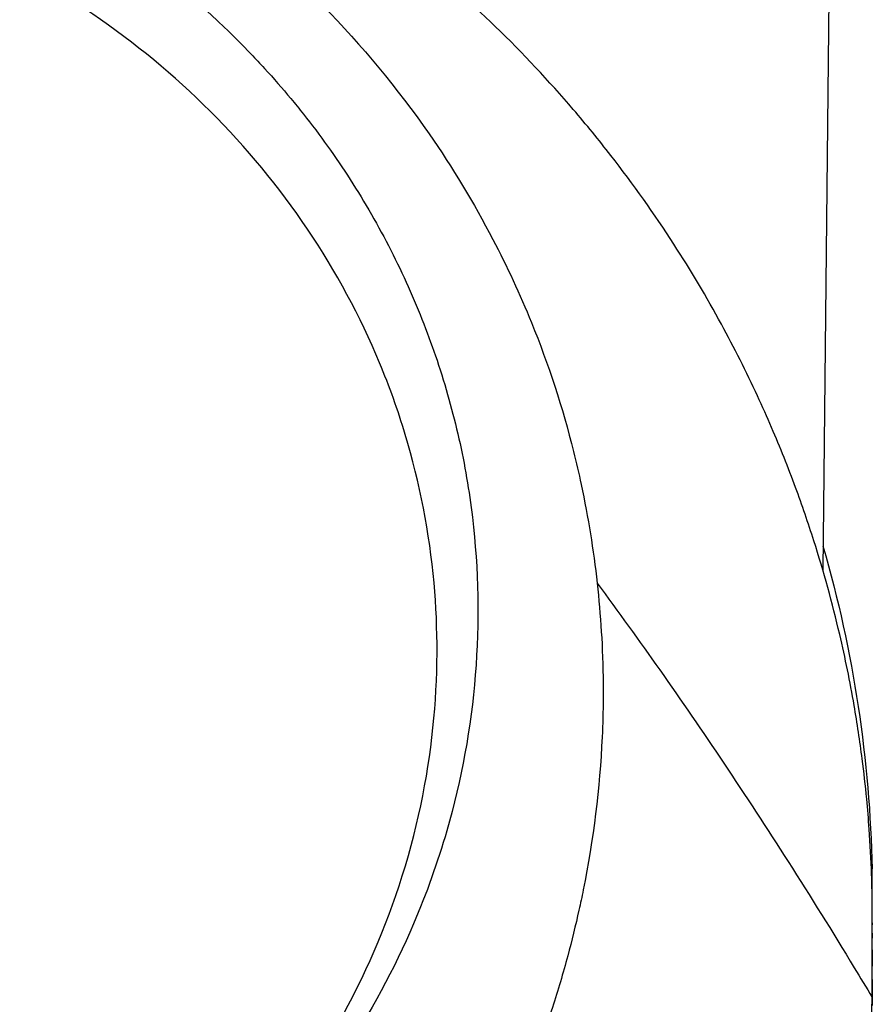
# Model space of a CAD drawing. Header units: millimetres. Extents: x 0 to 4378, y 0 to 2376.
# Tile 619 of 656: x 2264 to 2292, y 1756 to 1788. Entities that reach past the tile are written whole.
import ezdxf

# ---------------------------------------------------------------- set-up
doc = ezdxf.new("R2010")
doc.units = ezdxf.units.MM
doc.header["$LTSCALE"] = 0.2

# ---------------------------------------------------------------- blocks, each defined once
blk = doc.blocks.new('A$C1d6742d2')
for p, q in [((39.525, 1307.501), (39.128, 1270.411)), ((40.73, 1259.005), (40.73, 1259.166)), ((40.73, 1258.939), (40.73, 1259.1)), ((39.441, 1258.711), (39.441, 1258.707)), ((39.485, 1258.636), (39.485, 1258.64)), ((40.73, 1258.666), (40.73, 1258.505)), ((40.73, 1257.17), (40.73, 1257.331)), ((40.708, 1256.624), (40.708, 1256.625)), ((40.713, 1256.617), (40.713, 1256.616))]:
    blk.add_line(p, q)
for radius, start, end in [(35.75, 11.1744, 11.1836), (36.721, 7.8036, 7.8137), (39, 1.374, 1.3811)]:
    blk.add_arc((0, 1258.5), radius, start, end)
for start_param, end_param in [(6.283185, 6.505258), (6.269103, 6.283185)]:
    blk.add_ellipse((39.722, 1260.724), major_axis=(1, 0.02), ratio=0.706623, start_param=start_param, end_param=end_param)
for points, knots in [([(3.068, 1298.403), (4.439, 1298.247), (5.808, 1297.991), (8.47, 1297.324), (9.783, 1296.911), (13.644, 1295.428), (16.08, 1294.136), (19.809, 1291.533), (21.202, 1290.38), (22.656, 1288.959), (22.82, 1288.795), (24.241, 1287.346), (25.385, 1285.965), (27.165, 1283.405), (27.855, 1282.265), (28.928, 1280.21), (29.343, 1279.313), (30.266, 1277.044), (30.722, 1275.648), (31.166, 1273.876), (31.248, 1273.523), (31.438, 1272.63), (31.537, 1272.092), (31.703, 1271.058), (31.779, 1270.514), (31.839, 1269.976)], [0.000007, 0.000007, 0.000007, 0.000007, 0.414147, 0.414147, 0.825596, 0.825596, 1.635283, 1.635283, 2.172697, 2.172697, 2.241989, 2.241989, 2.778153, 2.778153, 3.175709, 3.175709, 3.471349, 3.471349, 3.90974, 3.90974, 4.0185, 4.0185, 4.183321, 4.183321, 4.345382, 4.345382, 4.345382, 4.345382]), ([(40.73, 1259.1), (40.73, 1259.146), (40.73, 1259.192), (40.73, 1259.285), (40.73, 1259.328), (40.729, 1259.467), (40.729, 1259.558), (40.726, 1259.833), (40.722, 1260.016), (40.715, 1260.321), (40.711, 1260.443), (40.69, 1261.053), (40.665, 1261.541), (40.607, 1262.355), (40.58, 1262.68), (40.508, 1263.438), (40.459, 1263.87), (40.33, 1264.879), (40.243, 1265.455), (40.011, 1266.795), (39.856, 1267.559), (39.44, 1269.335), (39.161, 1270.346), (38.659, 1271.922), (38.462, 1272.495), (38.012, 1273.714), (37.754, 1274.361), (37.33, 1275.347), (37.177, 1275.689), (36.659, 1276.807), (36.271, 1277.579), (35.379, 1279.218), (34.866, 1280.081), (33.688, 1281.905), (33.009, 1282.863), (31.891, 1284.3), (31.487, 1284.795), (30.281, 1286.201), (29.441, 1287.098), (27.71, 1288.779), (26.825, 1289.568), (25.075, 1290.991), (24.222, 1291.633), (22.551, 1292.785), (21.744, 1293.302), (19.444, 1294.66), (17.895, 1295.45), (15.436, 1296.507), (14.588, 1296.839), (13.72, 1297.145)], [-7.729648, -7.729648, -7.729648, -7.729648, -7.710504, -7.710504, -7.690789, -7.690789, -7.652093, -7.652093, -7.574425, -7.574425, -7.522637, -7.522637, -7.315411, -7.315411, -7.17738, -7.17738, -6.993343, -6.993343, -6.748053, -6.748053, -6.421028, -6.421028, -5.985136, -5.985136, -5.736513, -5.736513, -5.452629, -5.452629, -5.301136, -5.301136, -4.954648, -4.954648, -4.558543, -4.558543, -4.106132, -4.106132, -3.864825, -3.864825, -3.41035, -3.41035, -2.984812, -2.984812, -2.612361, -2.612361, -2.28635, -2.28635, -1.715459, -1.715459, -1.424487, -1.424487, -1.424487, -1.424487]), ([(3.068, 1295.626), (3.668, 1295.562), (4.265, 1295.48), (5.453, 1295.278), (6.043, 1295.158), (7.802, 1294.745), (8.955, 1294.397), (10.401, 1293.861), (10.72, 1293.737), (11.399, 1293.457), (11.757, 1293.301), (14.956, 1291.83), (17.555, 1290.072), (20.086, 1287.657), (20.372, 1287.371), (20.806, 1286.919), (20.951, 1286.764), (21.386, 1286.288), (21.667, 1285.965), (22.078, 1285.471), (22.214, 1285.303), (22.616, 1284.794), (22.875, 1284.449), (23.38, 1283.743), (23.623, 1283.384), (24.334, 1282.279), (24.772, 1281.517), (25.566, 1279.96), (25.923, 1279.165), (26.39, 1277.966), (26.532, 1277.573), (26.943, 1276.345), (27.18, 1275.499), (27.561, 1273.803), (27.705, 1272.959), (28.21, 1268.728), (27.932, 1265.275), (26.684, 1260.957), (26.325, 1259.953), (25.276, 1257.502), (24.509, 1256.083), (23.172, 1254.068), (22.696, 1253.416), (21.684, 1252.156), (21.147, 1251.545), (20.583, 1250.962)], [0.000007, 0.000007, 0.000007, 0.000007, 0.181296, 0.181296, 0.36259, 0.36259, 0.725449, 0.725449, 0.829256, 0.829256, 0.94777, 0.94777, 1.897123, 1.897123, 2.023549, 2.023549, 2.087146, 2.087146, 2.219428, 2.219428, 2.286205, 2.286205, 2.420452, 2.420452, 2.555207, 2.555207, 2.82874, 2.82874, 3.100813, 3.100813, 3.232046, 3.232046, 3.509604, 3.509604, 3.78222, 3.78222, 4.864201, 4.864201, 5.199734, 5.199734, 5.702448, 5.702448, 5.953638, 5.953638, 6.20439, 6.20439, 6.20439, 6.20439]), ([(20.255, 1251.265), (21.01, 1252.113), (22.192, 1253.547), (24.189, 1256.984), (24.9, 1258.567), (26.59, 1263.69), (26.831, 1267.06), (26.422, 1271.609), (26.112, 1273.213), (25.401, 1275.566), (25.124, 1276.337), (23.552, 1280.116), (21.686, 1282.879), (17.01, 1287.542), (14.253, 1289.42), (9.899, 1291.359), (8.544, 1291.842), (6.043, 1292.526), (4.914, 1292.762), (2.968, 1293.049), (2.15, 1293.135), (0.896, 1293.206), (0.455, 1293.219), (0.009, 1293.219)], [-5.832325, -5.832325, -5.832325, -5.832325, -5.274421, -5.274421, -4.846437, -4.846437, -3.928454, -3.928454, -3.418934, -3.418934, -3.165574, -3.165574, -2.150485, -2.150485, -1.152487, -1.152487, -0.72343, -0.72343, -0.378701, -0.378701, -0.13356, -0.13356, -0.000001, -0.000001, -0.000001, -0.000001]), ([(31.839, 1269.976), (31.945, 1268.942), (32.025, 1267.918), (32.034, 1266.566), (32.034, 1266.41), (32.03, 1265.84), (32.019, 1265.425), (31.922, 1263.353), (31.717, 1261.704), (31.345, 1259.849), (31.299, 1259.632), (31.141, 1258.92), (31.02, 1258.429), (30.737, 1257.377), (30.572, 1256.823), (30.187, 1255.638), (29.964, 1255.013), (27.747, 1249.308), (24.663, 1244.796), (21.131, 1241.122)], [0.000289, 0.000289, 0.000289, 0.000289, 0.320756, 0.320756, 0.362402, 0.362402, 0.47349, 0.47349, 0.917838, 0.917838, 0.976896, 0.976896, 1.112143, 1.112143, 1.266805, 1.266805, 1.443098, 1.443098, 2.892096, 2.892096, 2.892096, 2.892096]), ([(31.839, 1269.976), (32.518, 1269.058), (33.191, 1268.124), (34.555, 1266.188), (35.245, 1265.184), (36.63, 1263.119), (37.325, 1262.057), (38.733, 1259.853), (39.445, 1258.71), (40.34, 1257.236), (40.533, 1256.917), (40.725, 1256.596)], [0.0000003, 0.0000003, 0.0000003, 0.0000003, 0.2202609, 0.2202609, 0.4494903, 0.4494903, 0.6850729, 0.6850729, 0.9320106, 0.9320106, 1, 1, 1, 1]), ([(40.729, 1260.26), (40.729, 1260.29), (40.726, 1260.32), (40.72, 1260.35), (40.719, 1260.357), (40.717, 1260.363), (40.716, 1260.37), (40.715, 1260.374), (40.714, 1260.378), (40.713, 1260.382)], [0, 0, 0, 0, 0.1019289, 0.1019289, 0.1019289, 0.125, 0.125, 0.125, 0.1378655, 0.1378655, 0.1378655, 0.1378655]), ([(40.73, 1259.198), (40.73, 1259.357), (40.73, 1259.516), (40.73, 1259.675), (40.73, 1259.677), (40.73, 1259.679), (40.73, 1259.68)], [0.6158109, 0.6158109, 0.6158109, 0.6158109, 0.8908009, 0.8908009, 0.8908009, 0.8936778, 0.8936778, 0.8936778, 0.8936778]), ([(40.73, 1258.666), (40.73, 1258.722), (40.73, 1258.777), (40.73, 1258.833), (40.73, 1258.908), (40.73, 1258.982), (40.73, 1259.057), (40.73, 1259.071), (40.73, 1259.086), (40.73, 1259.1)], [0, 0, 0, 0, 0.3844854, 0.3844854, 0.3844854, 0.8996816, 0.8996816, 0.8996816, 1, 1, 1, 1]), ([(40.725, 1256.596), (40.726, 1256.668), (40.727, 1256.742), (40.728, 1256.817), (40.728, 1256.854), (40.729, 1256.891), (40.729, 1256.928), (40.729, 1256.966), (40.729, 1257.005), (40.73, 1257.044), (40.73, 1257.122), (40.73, 1257.199), (40.73, 1257.273), (40.73, 1257.303), (40.73, 1257.333), (40.73, 1257.362), (40.73, 1257.407), (40.73, 1257.45), (40.73, 1257.491), (40.73, 1257.542), (40.73, 1257.589), (40.73, 1257.631), (40.73, 1257.69), (40.73, 1257.745), (40.73, 1257.797), (40.73, 1257.846), (40.73, 1257.893), (40.73, 1257.938), (40.73, 1258.039), (40.73, 1258.132), (40.73, 1258.231), (40.73, 1258.281), (40.73, 1258.331), (40.73, 1258.386), (40.73, 1258.469), (40.73, 1258.561), (40.73, 1258.666)], [-0.3053506, -0.3053506, -0.3053506, -0.3053506, -0.2812993, -0.2812993, -0.2812993, -0.2695389, -0.2695389, -0.2695389, -0.2571259, -0.2571259, -0.2571259, -0.2318686, -0.2318686, -0.2318686, -0.2214728, -0.2214728, -0.2214728, -0.2054105, -0.2054105, -0.2054105, -0.1855765, -0.1855765, -0.1855765, -0.1580471, -0.1580471, -0.1580471, -0.1316959, -0.1316959, -0.1316959, -0.0734957, -0.0734957, -0.0734957, -0.0446243, -0.0446243, -0.0446243, 0, 0, 0, 0]), ([(40.73, 1257.698), (40.73, 1257.82), (40.73, 1257.942), (40.73, 1258.211), (40.73, 1258.358), (40.73, 1258.505)], [0.3815412, 0.3815412, 0.3815412, 0.3815412, 0.6621397, 0.6621397, 1, 1, 1, 1]), ([(40.731, 1258.131), (40.731, 1258.07), (40.731, 1258.021), (40.731, 1257.935), (40.731, 1257.827), (40.73, 1257.672), (40.73, 1257.638), (40.73, 1257.605)], [-7.3911298, -7.3911298, -7.3911298, -7.3911298, -7.3052325, -7.3052325, -7.2534401, -7.2534401, -7.2391513, -7.2391513, -7.2391513, -7.2391513]), ([(40.73, 1257.17), (40.73, 1257.035), (40.73, 1256.901), (40.729, 1256.766), (40.728, 1256.621), (40.726, 1256.476), (40.724, 1256.331)], [0.035359, 0.035359, 0.035359, 0.035359, 0.5016036, 0.5016036, 0.5016036, 1, 1, 1, 1]), ([(-0.055, 1217.046), (3.153, 1217.048), (6.319, 1217.399), (12.401, 1218.802), (15.239, 1219.819), (20.493, 1222.339), (22.901, 1223.845), (27.175, 1227.125), (29.084, 1228.926), (34.126, 1234.669), (36.566, 1238.892), (39.822, 1247.581), (40.655, 1252.082), (40.725, 1256.596)], [0, 0, 0, 0, 0.125, 0.125, 0.25, 0.25, 0.375, 0.375, 0.5, 0.5, 0.75, 0.75, 1, 1, 1, 1])]:
    blk.add_open_spline(points, degree=3, knots=knots)
for points in [[(39.136, 1271.186), (40.127, 1267.757), (40.652, 1264.244), (40.722, 1260.744)], [(40.73, 1259.865), (40.73, 1259.997), (40.73, 1260.128), (40.729, 1260.26)], [(40.73, 1259.865), (40.73, 1259.892), (40.728, 1259.919), (40.723, 1259.947)], [(40.73, 1259.68), (40.73, 1259.742), (40.73, 1259.803), (40.73, 1259.865)], [(38.993, 1259.425), (38.993, 1259.426), (38.993, 1259.428), (38.993, 1259.43)], [(39.141, 1259.191), (39.141, 1259.192), (39.141, 1259.193), (39.142, 1259.194)], [(40.73, 1259.005), (40.73, 1258.983), (40.73, 1258.961), (40.73, 1258.939)], [(40.731, 1258.133), (40.731, 1258.357), (40.73, 1258.582), (40.73, 1258.806)], [(40.731, 1258.128), (40.731, 1258.135), (40.73, 1258.142), (40.73, 1258.15)], [(40.731, 1258.128), (40.731, 1258.129), (40.731, 1258.131), (40.731, 1258.133)], [(39.976, 1257.838), (39.976, 1257.837), (39.976, 1257.836), (39.976, 1257.835)], [(40.73, 1257.757), (40.73, 1257.881), (40.731, 1258.004), (40.731, 1258.128)]]:
    blk.add_open_spline(points, degree=3)
blk.add_rational_spline([(40.728, 1260.268), (40.727, 1260.423), (40.725, 1260.578), (40.722, 1260.734)], [1, 1.00000000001, 1.00000000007, 1], degree=3)
blk.add_rational_spline([(40.73, 1258.666), (40.73, 1258.751), (40.73, 1258.837), (40.73, 1258.928), (40.73, 1258.933), (40.73, 1258.939)], [1.00000000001, 1.00000000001, 1.00000000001, 1.00000000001, 1.00000000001, 1], degree=3, knots=[0.3714423, 0.3714423, 0.3714423, 0.3714423, 0.9617798, 0.9617798, 1, 1, 1, 1])

msp = doc.modelspace()

# ---------------------------------------------------------------- block references
msp.add_blockref('A$C1d6742d2', (2251.163, 499.915))

doc.saveas('drawing.dxf')
